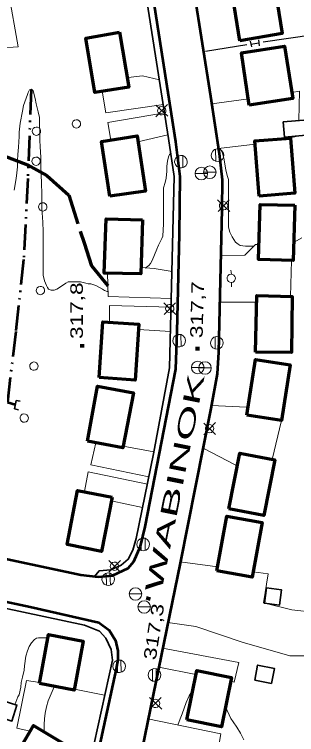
# Model space of a CAD drawing. Extents: x 240591 to 242335, y 5323482 to 5326937.
# Drawn here: x 241471.8 to 241539.4, y 5324579.8 to 5324752.1 of the extents above; entities that cross this region are included whole.
import ezdxf
from ezdxf.enums import TextEntityAlignment as Align

# ---------------------------------------------------------------- set-up
doc = ezdxf.new("R2010")
doc.units = 0
doc.header["$LTSCALE"] = 1.2
doc.linetypes.add('DASH_DOUBLE_DOT', pattern=[9.2, 5, -1.2, 0.3, -1.2, 0.3, -1.2])
doc.linetypes.add('LONG_DASHED', pattern=[7.5, 6, -1.5])
for name, color, linetype, lineweight in [('19', 7, 'Continuous', 13), ('2', 7, 'Continuous', 13), ('21', 7, 'Continuous', 53), ('22', 7, 'LONG_DASHED', 70), ('26', 7, 'Continuous', 35), ('3', 7, 'Continuous', 140), ('31', 7, 'Continuous', 70), ('36', 7, 'Continuous', 13), ('37', 7, 'Continuous', 13), ('4', 7, 'DASH_DOUBLE_DOT', 53)]:
    doc.layers.add(name, color=color, linetype=linetype, lineweight=lineweight)

msp = doc.modelspace()

# ---------------------------------------------------------------- linework, layer by layer
at = {"layer": '19'}
for p, q in [((241519.1, 5324730.7), (241527.9, 5324731.9)), ((241508.6, 5324723.3), (241501.4, 5324721.6)), ((241539.3, 5324722.9), (241537.6, 5324722.5)), ((241529.5, 5324721), (241520.7, 5324720)), ((241538.2, 5324693.2), (241538, 5324684.6)), ((241529.8, 5324683.2), (241521, 5324683.2)), ((241509.2, 5324676.2), (241501.5, 5324676.7)), ((241535.8, 5324654.9), (241533.6, 5324645.6)), ((241497.9, 5324648.8), (241505.2, 5324647.4)), ((241502.5, 5324634.1), (241495, 5324635.7)), ((241511.5, 5324621.1), (241520.5, 5324619.9)), ((241515.3, 5324594.1), (241506.4, 5324595.9)), ((241493.4, 5324589.2), (241486.2, 5324590.6))]:
    msp.add_line(p, q, dxfattribs=at)
for points in [[(241470.4, 5324757.5), (241472.7, 5324744.3), (241467.9, 5324744)], [(241498.8, 5324736.9), (241499.1, 5324737), (241502.5, 5324737.4), (241506.6, 5324736.4)], [(241507.5, 5324730.5), (241493.7, 5324728.5), (241492.8, 5324733.7)], [(241538.3, 5324733.4), (241540.1, 5324733.7), (241540, 5324726.7)], [(241494.9, 5324722), (241494.2, 5324726.2), (241507.8, 5324728.5)], [(241521.3, 5324694.4), (241527, 5324694.5), (241529.6, 5324697), (241530.4, 5324697)], [(241502.1, 5324691.5), (241505.3, 5324691.3), (241509.6, 5324690.6)], [(241509.4, 5324684.1), (241494.3, 5324684.6), (241494.1, 5324690.2)], [(241494.6, 5324678.4), (241494.6, 5324682.4), (241509.4, 5324682)], [(241519, 5324658.5), (241527.4, 5324658.1), (241527.8, 5324658.1)], [(241504, 5324641.4), (241490.1, 5324644.3), (241491.3, 5324649.6)], [(241525.2, 5324644.2), (241524.7, 5324644.3), (241517, 5324648.3)], [(241488.6, 5324637.9), (241489.5, 5324642.6), (241503.7, 5324639.7)], [(241529, 5324618.7), (241532.6, 5324618.2), (241531.5, 5324611.3), (241538.3, 5324609.6), (241544, 5324609), (241545.1, 5324610.8), (241551.2, 5324607.5), (241554.4, 5324614.7), (241556.7, 5324613.4), (241554.6, 5324597.8), (241545.8, 5324598.6), (241537.8, 5324598.6), (241526.4, 5324601.9), (241515.3, 5324605.6), (241508.6, 5324606.6)], [(241507.3, 5324600.4), (241525.6, 5324597), (241524.5, 5324592.3), (241523.7, 5324592.5)], [(241477.9, 5324592.2), (241474.7, 5324592.7), (241472.4, 5324581.3), (241475.6, 5324580.6)], [(241503.8, 5324583.5), (241521.3, 5324579.9), (241520.1, 5324573.1), (241519.8, 5324573.2)]]:
    msp.add_lwpolyline(points, dxfattribs=at)
at = {"layer": '2'}
for points in [[(241494.2, 5324685.8), (241494, 5324685.8), (241493.4, 5324686), (241492.9, 5324686.3), (241491.3, 5324687.2), (241490.1, 5324687.6), (241489.5, 5324687.6), (241488.9, 5324687.8), (241487.6, 5324688.1), (241487.1, 5324688.1), (241484.7, 5324688.1), (241484.1, 5324687.8), (241483.6, 5324687.4), (241482, 5324686.3), (241481.3, 5324686.1), (241480.6, 5324686.1), (241480, 5324686.3), (241479.7, 5324686.7), (241479.5, 5324687.2), (241479, 5324688.3), (241478.7, 5324689.7), (241478.7, 5324691), (241478.7, 5324694.1), (241478.7, 5324697.3), (241478.7, 5324700.1), (241478.6, 5324702.4), (241478.4, 5324705.7), (241478.4, 5324707.4), (241478.4, 5324709), (241478.3, 5324711.9), (241478.2, 5324713.5), (241478.1, 5324716.1), (241478.1, 5324717.9), (241478, 5324720.4), (241477.9, 5324722), (241477.9, 5324723.6), (241477.8, 5324725.9), (241477.8, 5324727.4), (241477.5, 5324728.8), (241477, 5324730.7), (241476.8, 5324732), (241476.3, 5324733.8), (241475.9, 5324734.2), (241475.4, 5324734), (241475.1, 5324733.4), (241474.9, 5324732.9), (241474, 5324730.3), (241473.7, 5324728.9), (241473.2, 5324726.1), (241472.9, 5324723.9), (241472.9, 5324722.9), (241472.8, 5324720.3), (241472.6, 5324718.6), (241472.5, 5324717.1), (241472.5, 5324715.6), (241472.4, 5324714.2), (241472.2, 5324712.8), (241471.7, 5324710)], [(241509.3, 5324718.9), (241509, 5324718.6), (241508.7, 5324718), (241508.5, 5324717), (241508.3, 5324715.8), (241508.3, 5324714.6), (241508.2, 5324712.9), (241507.9, 5324711.9), (241507.5, 5324710.6), (241507.5, 5324709.5), (241507.5, 5324707.9), (241507.5, 5324705.1), (241507.5, 5324702), (241507.4, 5324699), (241507.1, 5324698.5), (241506.3, 5324696.9), (241505.9, 5324695.9), (241504.8, 5324693.2), (241504.4, 5324692.5), (241504, 5324692), (241503.1, 5324691.4)], [(241529.1, 5324696.6), (241527.2, 5324696.6), (241525.9, 5324696.8), (241525.4, 5324697.1), (241524.8, 5324697.6), (241524.4, 5324698.2), (241524, 5324698.9), (241523.4, 5324700), (241523.1, 5324701.2), (241523.1, 5324701.9), (241523.1, 5324704.5), (241523.1, 5324707.3), (241523.1, 5324710.4), (241523.1, 5324712.6), (241522.9, 5324713.3), (241522.5, 5324714.8), (241522.2, 5324716.3), (241522, 5324717.7), (241521.7, 5324718.9), (241521.1, 5324720.1)], [(241540.7, 5324698.6), (241539.4, 5324697.9), (241538.8, 5324697.6)], [(241475.3, 5324600.8), (241475.9, 5324601.7), (241476.6, 5324602.5), (241477.1, 5324602.8), (241477.6, 5324602.9), (241478.1, 5324602.9), (241479.9, 5324602.9)], [(241471.9, 5324586.9), (241472.6, 5324588.8), (241472.9, 5324589.3), (241473.3, 5324591.1), (241473.4, 5324592.2), (241473.7, 5324593.5), (241474.1, 5324595.2), (241474.2, 5324596.2), (241474.5, 5324598.5), (241474.9, 5324599.8), (241475.3, 5324600.8)], [(241481.4, 5324591.3), (241481.1, 5324590.6), (241479.9, 5324587.8), (241479.5, 5324586.4), (241479.2, 5324584.9), (241479, 5324583.5), (241478.9, 5324582.2), (241478.9, 5324580.9), (241478.9, 5324580.4)], [(241511, 5324582), (241511.5, 5324583.5), (241512, 5324584.7), (241513, 5324587.4), (241513.7, 5324589), (241514.3, 5324590.1), (241514.6, 5324590.4)], [(241522.4, 5324586.4), (241523.7, 5324583.6), (241524.2, 5324582.8), (241525.1, 5324581.5), (241526, 5324580.1), (241526.8, 5324578.5)]]:
    msp.add_lwpolyline(points, dxfattribs=at)
at = {"layer": '21'}
for points in [[(241454.7, 5324625), (241487.7, 5324618), (241491.9, 5324617.5), (241495.3, 5324617.8), (241499.1, 5324619.6), (241500.4, 5324621.2), (241502, 5324624.8), (241503.1, 5324629.5), (241510.5, 5324667.2), (241510.8, 5324676.2), (241511.4, 5324699.4), (241511.5, 5324713.3), (241510.5, 5324721.6), (241504.6, 5324759.4)], [(241514.8, 5324757.8), (241518.8, 5324732.5), (241520.9, 5324718.8), (241521.6, 5324712.5), (241521.5, 5324705.5), (241520.7, 5324671.3), (241520.4, 5324666.1), (241518.9, 5324657.8), (241511.5, 5324620.8), (241501.8, 5324573.3)], [(241431, 5324547.6), (241425.6, 5324584), (241425.5, 5324586.5), (241426, 5324588.4), (241426.7, 5324590.3), (241428.2, 5324592.3), (241442.5, 5324612.7), (241444, 5324614.5), (241445.9, 5324615.3), (241448.1, 5324615.8), (241450.8, 5324615.6), (241475.6, 5324610.3), (241492, 5324606.6), (241494.5, 5324604.7), (241496, 5324602.3), (241496.6, 5324599.8), (241496.6, 5324597.7), (241496.2, 5324595.5), (241491.7, 5324574.9)]]:
    msp.add_lwpolyline(points, dxfattribs=at)
at = {"layer": '22', "linetype": 'Continuous', "lineweight": 35}
for points in [[(241491, 5324617.6), (241492.1, 5324618.9), (241494.9, 5324619.2), (241497.4, 5324620.3), (241499.1, 5324621.7), (241500.2, 5324623.9), (241501, 5324626.7), (241505.1, 5324646.9), (241509, 5324667.5), (241510.1, 5324713.3), (241508.7, 5324722.4), (241503, 5324759), (241502.1, 5324760.6), (241500.1, 5324762), (241498, 5324762.2), (241495, 5324761.6), (241469, 5324757.3), (241439.5, 5324752.8), (241431.6, 5324751.5), (241409.1, 5324747.9), (241387.5, 5324744.6), (241365.5, 5324741), (241341.3, 5324737.4)], [(241490.9, 5324577.6), (241495.3, 5324597.6), (241495, 5324600.1), (241493.7, 5324602.8), (241492.2, 5324604.5), (241488.6, 5324605.9), (241469.1, 5324610.1), (241448.8, 5324614.4), (241446.7, 5324614.1), (241445, 5324613.3), (241443.8, 5324611.8), (241439.7, 5324605.7), (241436.4, 5324600.8), (241427.9, 5324589), (241427, 5324587), (241426.7, 5324584.7), (241430.2, 5324562.5)]]:
    msp.add_lwpolyline(points, dxfattribs=at)
at = {"layer": '22'}
msp.add_lwpolyline([(241436.1, 5324737.3), (241445.1, 5324731.2), (241453.6, 5324726), (241460.3, 5324722.9), (241465.9, 5324719.5), (241469.1, 5324718.3), (241474.9, 5324716.1), (241479.6, 5324713.5), (241484.8, 5324708.8), (241488.5, 5324697.4), (241490.3, 5324691.9), (241494.2, 5324687.1)], dxfattribs=at)
at = {"layer": '26'}
for p, q in [((241471.8, 5324657.7), (241472.2, 5324659.7)), ((241472.2, 5324659.7), (241473.2, 5324659.5)), ((241471.8, 5324657.7), (241472.8, 5324657.5))]:
    msp.add_line(p, q, dxfattribs=at)
at = {"layer": '3'}
for p, q in [((241488, 5324672.4), (241488, 5324673.2)), ((241515.7, 5324671.7), (241515.7, 5324672.5)), ((241503.8, 5324611.9), (241504, 5324612.7))]:
    msp.add_line(p, q, dxfattribs=at)
at = {"layer": '31'}
for points in [[(241525.8, 5324745.8), (241523.8, 5324758.3), (241534, 5324760), (241536, 5324747.5)], [(241497, 5324747.8), (241499.2, 5324734.7), (241491.1, 5324733.4), (241488.9, 5324746.4)], [(241528.1, 5324730.4), (241526.2, 5324742.9), (241536.5, 5324744.5), (241538.5, 5324732)], [(241494.7, 5324708.6), (241492.7, 5324721.7), (241501.2, 5324723), (241503.2, 5324709.8)], [(241530.5, 5324708.6), (241529.4, 5324721.8), (241538, 5324722.5), (241539, 5324709.3)], [(241539, 5324706.4), (241538.6, 5324693.2), (241530.3, 5324693.4), (241530.7, 5324706.6)], [(241502.5, 5324702.9), (241502.1, 5324690), (241493.3, 5324690.2), (241493.8, 5324703.2)], [(241529.6, 5324671.3), (241529.9, 5324684.8), (241538.4, 5324684.6), (241538.2, 5324671.2)], [(241492.1, 5324665.2), (241493, 5324678.5), (241501.6, 5324678), (241500.7, 5324664.6)], [(241527.5, 5324656.2), (241529.6, 5324669.5), (241537.9, 5324668.2), (241535.8, 5324654.9)], [(241489.3, 5324650), (241491.7, 5324663.1), (241500.3, 5324661.5), (241497.8, 5324648.4)], [(241523.2, 5324633.8), (241525.8, 5324647.1), (241534.2, 5324645.5), (241531.6, 5324632.2)], [(241495.2, 5324636.6), (241492.7, 5324623.6), (241484.4, 5324625.2), (241486.9, 5324638.2)], [(241520.3, 5324618.9), (241522.7, 5324632), (241531.2, 5324630.5), (241528.8, 5324617.4)], [(241477.8, 5324592), (241480, 5324603.7), (241488.3, 5324602.1), (241486.1, 5324590.4)], [(241513.1, 5324583.3), (241515.5, 5324595.1), (241523.8, 5324593.4), (241521.4, 5324581.6)], [(241483.6, 5324577.6), (241477.8, 5324567.9), (241470.6, 5324572.1), (241476.4, 5324581.9)]]:
    msp.add_lwpolyline(points, close=True, dxfattribs=at)
at = {"layer": '31', "lineweight": 35}
for points in [[(241536.2, 5324726.4), (241544.1, 5324727), (241544.3, 5324723.4), (241536.5, 5324722.7)], [(241532.2, 5324614.9), (241535.8, 5324614.4), (241535.3, 5324610.7), (241531.7, 5324611.2)], [(241529.4, 5324592.8), (241530.1, 5324596.4), (241534.1, 5324595.6), (241533.4, 5324592)], [(241467.3, 5324584.2), (241468.6, 5324588), (241472.4, 5324586.8), (241471.2, 5324583)]]:
    msp.add_lwpolyline(points, close=True, dxfattribs=at)
at = {"layer": '36'}
for p, q in [((241508.5, 5324730.5), (241505.7, 5324727.6)), ((241508.6, 5324727.7), (241505.7, 5324730.4)), ((241520, 5324719.8), (241520.1, 5324716.9)), ((241521, 5324716.9), (241520.9, 5324719.8)), ((241511.2, 5324718.3), (241511.3, 5324715.4)), ((241512.2, 5324715.4), (241512.2, 5324718.3)), ((241515.1, 5324714), (241518.1, 5324714)), ((241517.1, 5324714.3), (241520.1, 5324714.3)), ((241523.4, 5324704.9), (241520.5, 5324707.7)), ((241523.3, 5324707.7), (241520.6, 5324704.9)), ((241523.7, 5324690.9), (241523.8, 5324689.9)), ((241523.8, 5324686.9), (241523.8, 5324687.9)), ((241510.5, 5324680.3), (241507.6, 5324683.1)), ((241510.4, 5324683.1), (241507.7, 5324680.3)), ((241510.8, 5324675.4), (241510.8, 5324672.6)), ((241511.8, 5324672.6), (241511.7, 5324675.5)), ((241519.9, 5324674.9), (241519.9, 5324672)), ((241520.8, 5324672), (241520.8, 5324674.9)), ((241514.2, 5324667.6), (241517.2, 5324667.6)), ((241516, 5324667.5), (241519, 5324667.5)), ((241520, 5324654.4), (241517.2, 5324651.5)), ((241520, 5324651.6), (241517.2, 5324654.3)), ((241502.2, 5324626.7), (241502.2, 5324623.8)), ((241503.1, 5324623.8), (241503.1, 5324626.7)), ((241497.2, 5324618.6), (241494.4, 5324621.4)), ((241497.2, 5324621.4), (241494.4, 5324618.6)), ((241493.8, 5324618.3), (241493.9, 5324615.5)), ((241494.8, 5324615.5), (241494.7, 5324618.4)), ((241499.3, 5324613.4), (241502.3, 5324613.4)), ((241501.4, 5324610.3), (241504.4, 5324610.3)), ((241496.4, 5324597.5), (241496.5, 5324594.6)), ((241497.4, 5324594.7), (241497.3, 5324597.5)), ((241504.9, 5324595.4), (241504.9, 5324592.6)), ((241505.8, 5324592.6), (241505.8, 5324595.5)), ((241507.1, 5324585.8), (241504.2, 5324588.6)), ((241507, 5324588.6), (241504.2, 5324585.8))]:
    msp.add_line(p, q, dxfattribs=at)
for centre in [(241516.609, 5324714.002), (241518.639, 5324714.312), (241515.739, 5324667.592), (241517.489, 5324667.462), (241500.829, 5324613.402), (241502.889, 5324610.292)]:
    msp.add_circle(centre, 1.5, dxfattribs=at)
for centre, major_axis in [((241507.122, 5324729.045), (-0.463, 0.886)), ((241486.66, 5324725.883), (-0.463, 0.886)), ((241477.06, 5324724.133), (-0.463, 0.886)), ((241520.495, 5324718.377), (-0.703, 1.345)), ((241476.99, 5324716.953), (-0.463, 0.886)), ((241511.715, 5324716.847), (-0.703, 1.345)), ((241478.6, 5324706.023), (-0.463, 0.886)), ((241521.932, 5324706.285), (-0.463, 0.886)), ((241523.762, 5324688.929), (-0.463, 0.886)), ((241478.02, 5324686.013), (-0.463, 0.886)), ((241509.032, 5324681.705), (-0.463, 0.886)), ((241511.285, 5324674.017), (-0.703, 1.345)), ((241520.335, 5324673.477), (-0.703, 1.345)), ((241476.48, 5324667.923), (-0.463, 0.886)), ((241474.14, 5324655.503), (-0.463, 0.886)), ((241518.562, 5324652.955), (-0.463, 0.886)), ((241502.655, 5324625.267), (-0.703, 1.345)), ((241495.782, 5324620.025), (-0.463, 0.886)), ((241494.295, 5324616.917), (-0.703, 1.345)), ((241496.895, 5324596.087), (-0.703, 1.345)), ((241505.365, 5324594.017), (-0.703, 1.345)), ((241505.622, 5324587.195), (-0.463, 0.886))]:
    msp.add_ellipse(centre, major_axis=major_axis, ratio=0.999959, dxfattribs=at)
at = {"layer": '37', "lineweight": 25}
for p, q in [((241531.4, 5324745.5), (241546.2, 5324747.7)), ((241517.6, 5324743.3), (241527.5, 5324744.9)), ((241528.3, 5324745.7), (241528.6, 5324744.3)), ((241528.5, 5324745), (241530.4, 5324745.3)), ((241530.3, 5324746), (241530.5, 5324744.6))]:
    msp.add_line(p, q, dxfattribs=at)
at = {"layer": '4'}
msp.add_lwpolyline([(241475.8, 5324734.1), (241475, 5324712.8), (241474, 5324693.4), (241472.1, 5324676.2), (241470.1, 5324659.3), (241472, 5324658.7)], dxfattribs=at)

# ---------------------------------------------------------------- texts
at = {"layer": '21', "width": 2.1}
msp.add_text('WABINOK', height=4, rotation=78.672, dxfattribs=at).set_placement((241507, 5324613.6))
at = {"layer": '3', "width": 1.35}
for s, rotation, p in [('317,8', 90, (241488.2, 5324674.4)), ('317,7', 88.499, (241516.9, 5324674.6))]:
    msp.add_text(s, height=3, rotation=rotation, dxfattribs=at).set_placement(p)
msp.add_text('317,3', height=3, rotation=81.235, dxfattribs=at).set_placement((241507.734, 5324610.843), align=Align.RIGHT)

doc.saveas('drawing.dxf')
